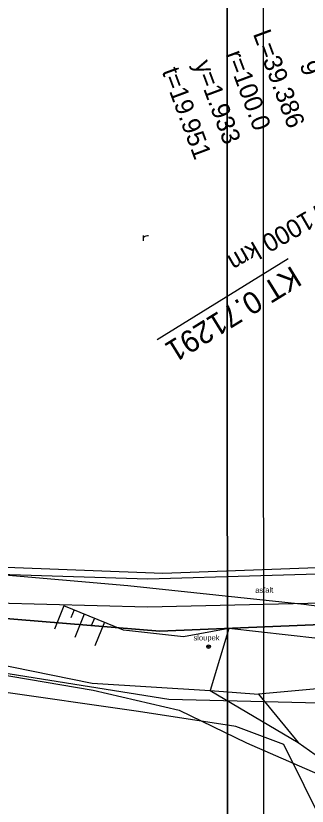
# Model space of a CAD drawing. Extents: x -555887 to -552101, y -1100251 to -1096546.
# Drawn here: x -553932.8 to -553892.9, y -1098359.3 to -1098251 of the extents above; entities that cross this region are included whole.
import ezdxf

# ---------------------------------------------------------------- set-up
doc = ezdxf.new("R2010")
doc.units = 0
for name, color, linetype in [('PARCELY_silnice', 7, 'Continuous'), ('PARCELY_VHO', 7, 'Continuous'), ('POLYGONY_SITUACE_PF_POPISY', 7, 'Continuous'), ('ram_VC5', 7, 'Continuous'), ('vrstevnice', 7, 'Continuous'), ('ZSST', 7, 'Continuous')]:
    doc.layers.add(name, color=color, linetype=linetype)

msp = doc.modelspace()

# ---------------------------------------------------------------- linework, layer by layer
msp.add_line((-553895.45, -1098284.29), (-553913.4, -1098295.36))
at = {"layer": 'PARCELY_silnice'}
msp.add_lwpolyline([(-553954.49, -1098334.56), (-553949.24, -1098332.4), (-553935.89, -1098333.43), (-553913.06, -1098335.28), (-553883.16, -1098334.04), (-553867.22, -1098334.53), (-553855.57, -1098331.27), (-553837.55, -1098323.13), (-553842.59, -1098309.95), (-553846.87, -1098312.9), (-553850.11, -1098315.12), (-553858.85, -1098319.65), (-553869.99, -1098323.86), (-553884.06, -1098326.31), (-553912.66, -1098327.37), (-553935.34, -1098326.53), (-553947.54, -1098323.63), (-553951.31, -1098319.23)], close=True, dxfattribs=at)
at = {"layer": 'PARCELY_VHO'}
msp.add_lwpolyline([(-554187.71, -1098013.33), (-554186.2, -1098028.28), (-554148.41, -1098314.52), (-553977.83, -1098347.65), (-553971.09, -1098348.95), (-553957.61, -1098351.63), (-553953.24, -1098348.19), (-553949.93, -1098338.53), (-553911.81, -1098344.6), (-553827.63, -1098346.66), (-553837.55, -1098323.13), (-553855.57, -1098331.27), (-553867.22, -1098334.53), (-553883.16, -1098334.04), (-553913.06, -1098335.28), (-553935.89, -1098333.43), (-553949.24, -1098332.4), (-553954.49, -1098334.56), (-553956.79, -1098343.64), (-553969.49, -1098341.12), (-553975.92, -1098339.86), (-554126.54, -1098310.27), (-554135.62, -1098304.48), (-554178.28, -1098027.18)], close=True, dxfattribs=at)
at = {"layer": 'ram_VC5'}
for points in [[(-553898.74, -1098587.46), (-553898.84, -1098230.46), (-554738.84, -1098230.7), (-554738.74, -1098587.7)], [(-553903.74, -1098582.46), (-553903.84, -1098235.46), (-554733.84, -1098235.7), (-554733.74, -1098582.7)]]:
    msp.add_lwpolyline(points, close=True, dxfattribs=at)
for points in [[(-553898.74, -1098587.46), (-553898.84, -1098230.46), (-554738.84, -1098230.7), (-554738.74, -1098587.7), (-553898.74, -1098587.46)], [(-554733.74, -1098582.7), (-554733.84, -1098235.7), (-553903.84, -1098235.46), (-553903.74, -1098582.46), (-554733.74, -1098582.7)]]:
    msp.add_lwpolyline(points, dxfattribs=at)
at = {"layer": 'vrstevnice'}
for points in [[(-553944.36, -1098326.71), (-553917.43, -1098329.03), (-553893.32, -1098331.6), (-553869.69, -1098334.66), (-553847.04, -1098335.88), (-553838.11, -1098333.56), (-553828.92, -1098329.16), (-553822.56, -1098328.55), (-553813.5, -1098325.98), (-553806.07, -1098317.22), (-553786, -1098302.46), (-553764.88, -1098293.23)], [(-553854.85, -1098465.32), (-553858.87, -1098450.87), (-553860.48, -1098440.7), (-553860.6, -1098432.34), (-553861.66, -1098422.79), (-553864.02, -1098406.29), (-553872.76, -1098389.67), (-553884.91, -1098373.29), (-553896.04, -1098350.81), (-553902.62, -1098348.35), (-553915.96, -1098346.27), (-553935.79, -1098343.46)]]:
    msp.add_lwpolyline(points, dxfattribs=at)
at = {"layer": 'ZSST'}
for p, q in [((-553926.19, -1098331.81), (-553927.49, -1098335.02)), ((-553918.03, -1098335.13), (-553926.19, -1098331.81)), ((-553924.8, -1098332.38), (-553925.23, -1098333.44)), ((-553923.41, -1098332.94), (-553924.72, -1098336.15)), ((-553922.02, -1098333.51), (-553922.46, -1098334.57)), ((-553920.63, -1098334.07), (-553921.94, -1098337.28))]:
    msp.add_line(p, q, dxfattribs=at)
for points in [[(-553883.71, -1098327.25), (-553914.68, -1098328.15), (-553935.1, -1098327.52), (-553946.22, -1098325.88), (-553949.72, -1098323.72), (-553953.54, -1098319.18), (-553954.42, -1098315.73), (-553953.71, -1098303.24), (-553954.34, -1098287.84), (-553957.61, -1098261.59)], [(-553915.27, -1098281.81), (-553915.27, -1098281.08)], [(-553915.27, -1098281.32), (-553915.17, -1098281.22), (-553915.06, -1098281.16), (-553914.91, -1098281.11), (-553914.76, -1098281.09), (-553914.6, -1098281.08)], [(-553960.59, -1098344.24), (-553957.5, -1098334.46), (-553956.04, -1098332.65), (-553953.76, -1098331.03), (-553950.84, -1098329.95), (-553947.35, -1098329.98), (-553935.49, -1098331.39), (-553914.72, -1098331.94), (-553882.8, -1098331.23)], [(-553903.59, -1098334.9), (-553909.79, -1098336.05), (-553918.03, -1098335.13)], [(-553883.54, -1098336.95), (-553891.38, -1098336.3), (-553903.59, -1098334.9), (-553906.16, -1098343.41), (-553894.07, -1098350.54), (-553887.89, -1098354.91), (-553879.36, -1098352.71), (-553854.47, -1098348.27)], [(-553961.51, -1098348.7), (-553961.21, -1098348.85), (-553958.85, -1098349.53), (-553956.54, -1098347.67), (-553952.85, -1098342.07), (-553951.06, -1098336.56), (-553938.75, -1098339.05), (-553922.33, -1098342.42), (-553906.16, -1098343.41), (-553899.53, -1098343.91), (-553894.07, -1098350.54)], [(-553948.1, -1098341.33), (-553945.61, -1098340.58), (-553939.98, -1098340.36), (-553922.17, -1098343.38), (-553910.39, -1098346.11), (-553901.19, -1098350.57), (-553888.19, -1098356.26), (-553881.99, -1098355.61), (-553854.47, -1098348.27)], [(-553858.26, -1098345.87), (-553873.94, -1098344.34), (-553884.47, -1098342.52), (-553899.53, -1098343.91)]]:
    msp.add_lwpolyline(points, dxfattribs=at)
for radius in [0.25, 0.05]:
    msp.add_circle((-553906.37, -1098337.4), radius, dxfattribs=at)

# ---------------------------------------------------------------- texts
for s, height, rotation, p in [('L=39.386', 2.5, 290.3927, (-553900.32, -1098253.44)), ('r=100.0', 2.5, 290.3927, (-553904.08, -1098256.23)), ('y=1.933', 2.5, 290.3927, (-553908.39, -1098257.57)), ('9', 2.5, 290.3927, (-553893.94, -1098257.68)), ('t=19.951', 2.5, 290.3927, (-553912.81, -1098258.58)), ('KT 0.71291', 3, 211.6759, (-553894.92, -1098285.14))]:
    msp.add_text(s, height=height, rotation=rotation).set_placement(p)
at = {"layer": 'POLYGONY_SITUACE_PF_POPISY'}
msp.add_text('0.71000 km', height=2.5, rotation=210.0093, dxfattribs=at).set_placement((-553888.86, -1098275.3))
at = {"layer": 'ZSST'}
msp.add_text('asfalt', height=0.75, rotation=0.8594, dxfattribs=at).set_placement((-553899.98, -1098330.04))
msp.add_text('sloupek', height=0.75, dxfattribs=at).set_placement((-553908.44, -1098336.55))

doc.saveas('drawing.dxf')
